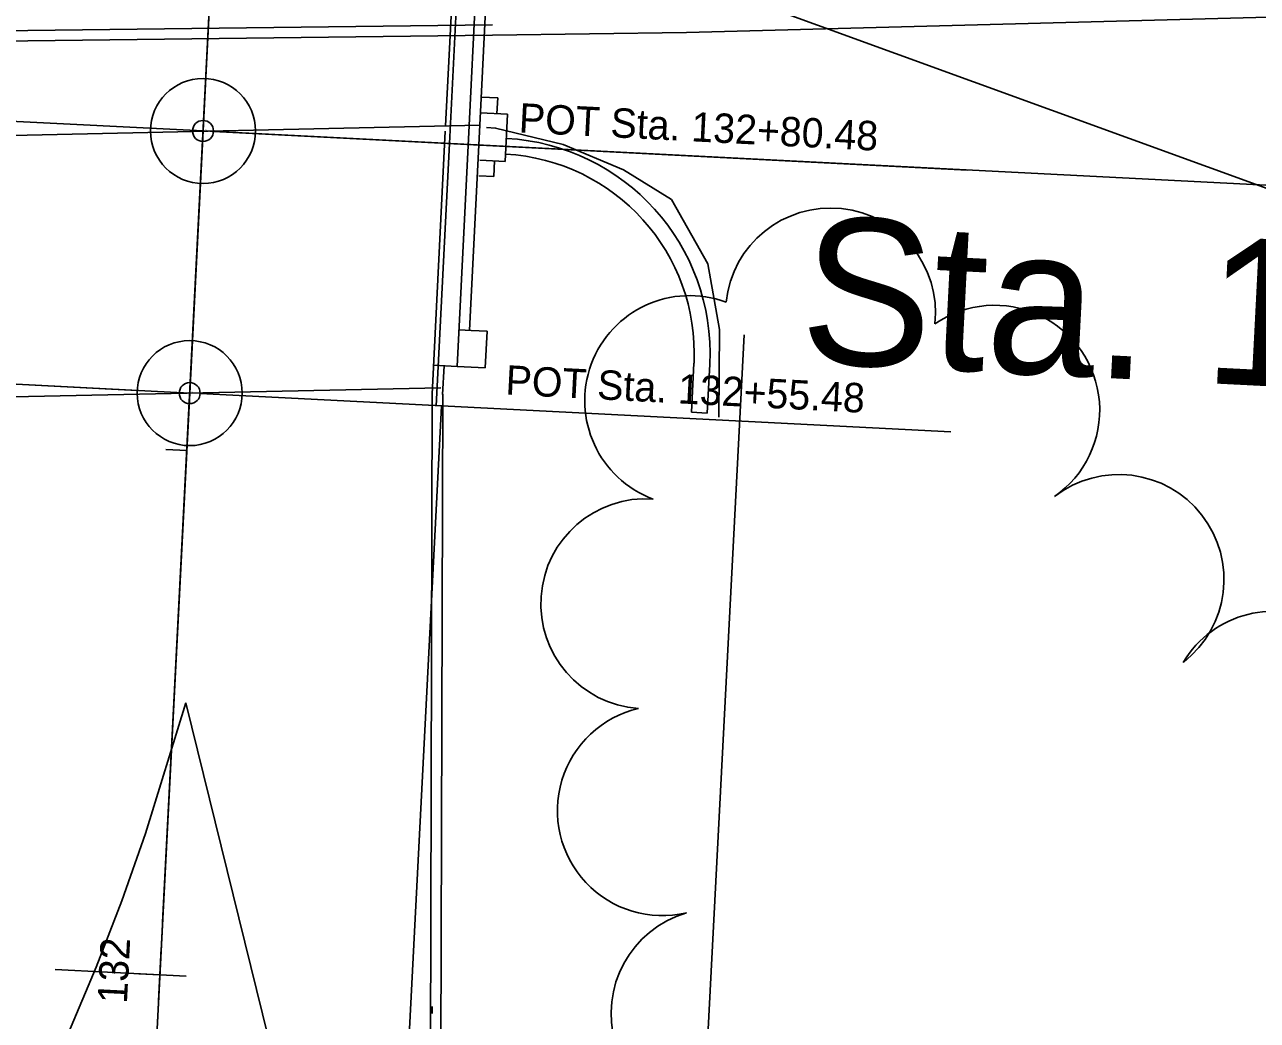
# Model space of a CAD drawing. Extents: x -25029 to 2274964, y -81170 to 687028.
# Drawn here: x -4013.4 to -3896, y -66533.8 to -66439 of the extents above; entities that cross this region are included whole.
import ezdxf

# ---------------------------------------------------------------- set-up
doc = ezdxf.new("R2010")
doc.units = 0
for name, color, linetype in [('81911BEA - RW_X_Fee_RW', 7, 'Continuous'), ('AP_X_Runway', 7, 'Continuous'), ('BD_X_Canopy', 7, 'Continuous'), ('BR_X_Rail_Object', 7, 'Continuous'), ('Default', 7, 'Continuous'), ('GE_X_CL_100', 7, 'Continuous'), ('GE_X_CL_20', 7, 'Continuous'), ('GK_Visualization', 7, 'Continuous'), ('PV_X_Curb', 7, 'Continuous'), ('PV_X_EOP', 7, 'Continuous'), ('TREES', 7, 'Continuous'), ('WALL', 7, 'Continuous')]:
    doc.layers.add(name, color=color, linetype=linetype)

msp = doc.modelspace()

# ---------------------------------------------------------------- linework, layer by layer
at = {"layer": '81911BEA - RW_X_Fee_RW'}
msp.add_line((-3944.88, -66468.51), (-3960.69, -66772.81), dxfattribs=at)
at = {"layer": 'AP_X_Runway'}
for p, q in [((-3972.95, -66450.29), (-3971.38, -66419.5)), ((-3974.22, -66475.26), (-3972.95, -66450.29))]:
    msp.add_line(p, q, dxfattribs=at)
at = {"layer": 'BD_X_Canopy'}
for p, q in [((-4053.51, -67566.81), (-3994.85, -66418.3)), ((-3996.42, -66449.09), (-4074.19, -66445.12)), ((-3997.69, -66474.06), (-4075.46, -66470.09))]:
    msp.add_line(p, q, dxfattribs=at)
at = {"layer": 'BR_X_Rail_Object'}
for p, q in [((-3971.07, -66448.56), (-3968.01, -66386.98)), ((-3970.07, -66448.54), (-3968.56, -66418.25)), ((-3969.93, -66445.86), (-3968.35, -66445.93)), ((-3968.43, -66447.44), (-3968.35, -66445.93)), ((-3970.01, -66447.36), (-3967.43, -66447.49)), ((-3967.65, -66451.99), (-3967.43, -66447.49)), ((-3970.07, -66448.54), (-4022.86, -66449.72)), ((-3972.21, -66471.52), (-3971.07, -66448.56)), ((-3971.04, -66468.07), (-3970.07, -66448.54)), ((-3970.07, -66451.87), (-3967.65, -66451.99)), ((-3968.73, -66453.44), (-3968.65, -66451.94)), ((-3970.14, -66453.37), (-3968.73, -66453.44)), ((-3972.04, -66468.02), (-3970.87, -66468.08)), ((-3970.87, -66468.08), (-3969.37, -66468.16)), ((-3969.55, -66471.65), (-3969.37, -66468.16)), ((-3972.21, -66471.52), (-3974.46, -66471.41)), ((-3972.21, -66471.52), (-3969.55, -66471.65)), ((-3949.67, -66471.21), (-3949.9, -66475.88)), ((-3948.17, -66471.29), (-3948.4, -66475.96)), ((-4020.67, -66474.54), (-3973.76, -66473.56)), ((-3949.9, -66475.88), (-3948.4, -66475.96))]:
    msp.add_line(p, q, dxfattribs=at)
for radius in [20.5, 19]:
    msp.add_arc((-3968.64, -66470.27), radius, 357.1527, 86.9012, dxfattribs=at)
at = {"layer": 'Default'}
for p, q in [((-4053.51, -67566.81), (-3987.63, -66276.99)), ((-3994.85, -66418.3), (-3701.55, -66524.9)), ((-3973.6, -66474.2), (-3973.46, -66471.46)), ((-4003.02, -66529.33), (-3998.03, -66529.58)), ((-4000.52, -66529.47), (-4000.52, -66529.47))]:
    msp.add_line(p, q, dxfattribs=at)
for points in [[(-3997.97, -66479.52), (-3995.68, -66434.58)], [(-4000.27, -66524.46), (-3997.97, -66479.52)], [(-4000.65, -66531.95), (-4000.4, -66526.96)]]:
    msp.add_lwpolyline(points, dxfattribs=at)
at = {"layer": 'GE_X_CL_100'}
for p, q in [((-3996.42, -66449.09), (-3994.85, -66418.3)), ((-3997.69, -66474.06), (-3996.42, -66449.09)), ((-3781.77, -66460.06), (-3996.42, -66449.09)), ((-4002.69, -66473.81), (-4190.11, -66464.23)), ((-4011.27, -66739.88), (-3997.69, -66474.06)), ((-4000.52, -66529.47), (-4010.51, -66528.96))]:
    msp.add_line(p, q, dxfattribs=at)
for points in [[(-4015.07, -66547.22), (-4012.05, -66541.15), (-4009.22, -66534.99), (-4006.59, -66528.74), (-4004.15, -66522.42), (-4001.91, -66516.02), (-3998.06, -66503.57)], [(-3983.46, -66562.81), (-3998.06, -66503.57)]]:
    msp.add_lwpolyline(points, dxfattribs=at)
for centre in [(-3996.42, -66449.09), (-3997.69, -66474.06)]:
    msp.add_circle(centre, 5, dxfattribs=at)
at = {"layer": 'GE_X_CL_20'}
for p, q in [((-3995.42, -66449.14), (-3923.65, -66452.81)), ((-3996.7, -66474.11), (-3925.19, -66477.76)), ((-3997.97, -66479.53), (-3999.97, -66479.43)), ((-4000.52, -66529.47), (-4002.52, -66529.37))]:
    msp.add_line(p, q, dxfattribs=at)
for centre in [(-3996.42, -66449.09), (-3997.69, -66474.06)]:
    msp.add_circle(centre, 1, dxfattribs=at)
at = {"layer": 'GK_Visualization'}
for p, q in [((-3996.42, -66449.09), (-3994.85, -66418.3)), ((-3997.69, -66474.06), (-3996.42, -66449.09)), ((-3996.49, -66449.16), (-3996.35, -66449.03)), ((-3996.49, -66449.03), (-3996.35, -66449.16)), ((-4011.27, -66739.88), (-3997.69, -66474.06)), ((-3997.76, -66474.13), (-3997.63, -66473.99)), ((-3997.76, -66473.99), (-3997.63, -66474.13))]:
    msp.add_line(p, q, dxfattribs=at)
at = {"layer": 'PV_X_Curb'}
msp.add_line((-3973.77, -66539.9), (-3973.59, -66474.15), dxfattribs=at)
for points in [[(-3968.85, -66439.95), (-3950.39, -66439.72), (-3861.23, -66437.36), (-3771.86, -66435.83)], [(-4109.8, -66442.66), (-4046.97, -66440.93), (-3968.85, -66439.97)]]:
    msp.add_lwpolyline(points, dxfattribs=at)
at = {"layer": 'PV_X_EOP'}
for p, q in [((-3973.32, -66448.61), (-3970.26, -66387.03)), ((-3974.59, -66474.15), (-3973.35, -66449.12)), ((-3974.77, -66539.9), (-3974.59, -66474.15)), ((-3980.92, -66616.06), (-3973.72, -66475.29))]:
    msp.add_line(p, q, dxfattribs=at)
for points in [[(-4109.82, -66441.66), (-4046.99, -66439.93), (-3968.86, -66438.97)], [(-3974.59, -66533.15), (-3974.59, -66532.49)]]:
    msp.add_lwpolyline(points, dxfattribs=at)
at = {"layer": 'TREES'}
for centre, start, end in [((-3936.66, -66466.43), 354.0273, 174.0273), ((-3950.07, -66474.77), 69.7003, 249.7003), ((-3921.03, -66475.69), 304.6437, 124.6437), ((-3909.2, -66491.81), 307.8881, 127.8881), ((-3954.25, -66494.12), 85.9728, 265.9728), ((-3894.48, -66504.83), 329.1634, 149.1634), ((-3952.67, -66513.83), 103.1806, 283.1806), ((-3947.56, -66533.16), 106.4454, 286.4454)]:
    msp.add_arc(centre, 10, start, end, dxfattribs=at)
at = {"layer": 'WALL'}
msp.add_lwpolyline([(-3947.29, -66476.36), (-3947.25, -66468.01), (-3948.34, -66461.76), (-3951.82, -66455.63), (-3956.37, -66452.8), (-3962.11, -66450.39), (-3968.56, -66448.81), (-3969.42, -66448.76)], dxfattribs=at)

# ---------------------------------------------------------------- texts
at = {"layer": 'GE_X_CL_100'}
msp.add_text('Sta. 132+80.48', height=14, rotation=357.076, dxfattribs=at).set_placement((-3939.72, -66471.12))
at = {"layer": 'GE_X_CL_20'}
for s, rotation, p in [('POT Sta. 132+80.48', 357.076, (-3966.39, -66449.23)), ('POT Sta. 132+55.48', 357.076, (-3967.66, -66474.19)), ('132', 87.076, (-4003.67, -66532.25))]:
    msp.add_text(s, height=2.8, rotation=rotation, dxfattribs=at).set_placement(p)
at = {"layer": 'GK_Visualization'}
for s, p in [('122', (-3996.42, -66449.09)), ('121', (-3997.69, -66474.06))]:
    msp.add_text(s, height=0.14, dxfattribs=at).set_placement(p)

doc.saveas('drawing.dxf')
